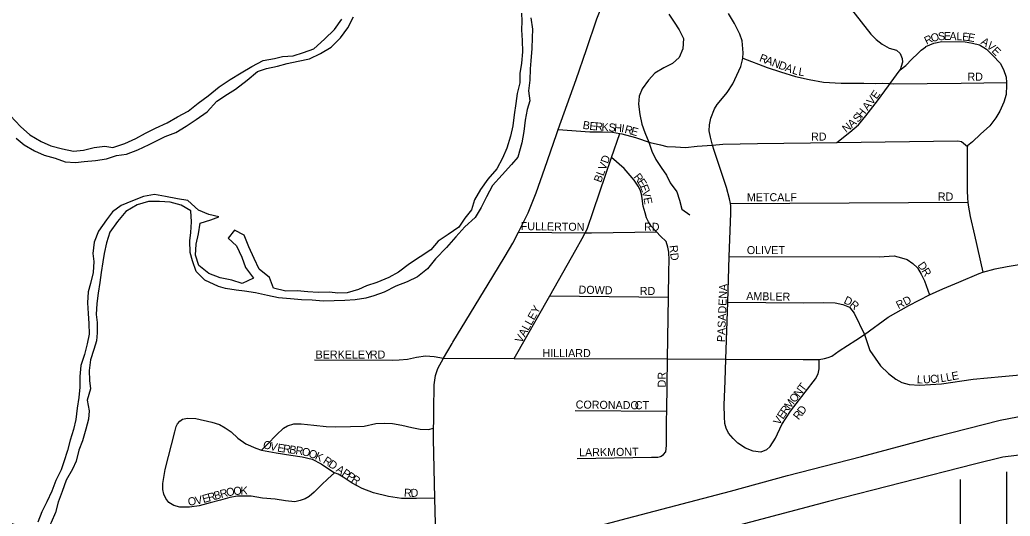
# Model space of a CAD drawing. Extents: x 1857828 to 2277390, y 930619 to 1324581.
# Drawn here: x 2077226 to 2083410, y 1233358 to 1236456 of the extents above; entities that cross this region are included whole.
import ezdxf

# ---------------------------------------------------------------- set-up
doc = ezdxf.new("R2010")
doc.units = 0
for name, color, linetype in [('GM_X_City_Street', 7, 'Continuous'), ('GM_X_City_Street_Text', 7, 'Continuous'), ('GM_X_Interstate_Route', 7, 'Continuous'), ('GM_X_Major_River', 7, 'Continuous'), ('GM_X_Minor_River', 7, 'Continuous'), ('GM_X_State_Route', 7, 'Continuous')]:
    doc.layers.add(name, color=color, linetype=linetype)

msp = doc.modelspace()

# ---------------------------------------------------------------- linework, layer by layer
at = {"layer": 'GM_X_City_Street'}
for points in [[(2079897.9, 1234389.3), (2079925.3, 1234435.4), (2079930.8, 1234444.6), (2080180.1, 1234853.3), (2080255.8, 1234980.1), (2080303.7, 1235062.7), (2080340, 1235130.6), (2080359.5, 1235167.3), (2080399.3, 1235251.8), (2080451, 1235376.5), (2080504.5, 1235529.4), (2080577.9, 1235740.5), (2080588.5, 1235770.5), (2080698.9, 1236082.3), (2080764.3, 1236271.3), (2080829.8, 1236462.4), (2080865.5, 1236554.9), (2080873.4, 1236581), (2080879.8, 1236598.2)], [(2081887.4, 1233772.1), (2081853.5, 1233757.6), (2081805.3, 1233762.9), (2081756.8, 1233782.2), (2081710.2, 1233813.6), (2081679.6, 1233843.3), (2081651, 1233877), (2081636.6, 1233906.8), (2081628.1, 1233936.8), (2081625.5, 1233978.8), (2081624.4, 1234051), (2081630.2, 1234203.4), (2081634.7, 1234338.1), (2081646.6, 1234693.6), (2081656.1, 1234978.2), (2081665.1, 1235246.4), (2081666.3, 1235294.5), (2081663.3, 1235310.2), (2081657.7, 1235338.5), (2081638.6, 1235408.4), (2081560.9, 1235639.8), (2081552.2, 1235674.1), (2081539.6, 1235723.7), (2081531, 1235763.7), (2081532.5, 1235799.8), (2081539.9, 1235842), (2081563.1, 1235900.4), (2081580.8, 1235926.8), (2081602.4, 1235955.1), (2081641.9, 1236001.8), (2081677.2, 1236056.5), (2081727.8, 1236165.4), (2081739.3, 1236205.7), (2081740.1, 1236216.2), (2081742.7, 1236249.8), (2081735.5, 1236323.9), (2081720.9, 1236365.8), (2081687.8, 1236433.5), (2081650.7, 1236495.1)], [(2082419.2, 1236520.1), (2082539.9, 1236365.5), (2082572.4, 1236333.9), (2082611, 1236304.4), (2082653.5, 1236278.9), (2082699.9, 1236265.6), (2082722.3, 1236245.8), (2082734.8, 1236213.9), (2082737.1, 1236191.9), (2082723.8, 1236143.6)], [(2082882.3, 1236286.2), (2082884.2, 1236290.2), (2082934.1, 1236311), (2082982.2, 1236319.7), (2083128.7, 1236317.8), (2083175, 1236310.5), (2083219.3, 1236299.1), (2083261.8, 1236273.6), (2083302.6, 1236234.1), (2083347.5, 1236184.6), (2083368.1, 1236144.8), (2083384.9, 1236097), (2083386.7, 1236064.7), (2083387.6, 1236048.9), (2083384.4, 1235988.7), (2083371.1, 1235942.4), (2083345.8, 1235885.9), (2083320.4, 1235843.5), (2083282.9, 1235794.8), (2083225.5, 1235741.9), (2083174, 1235695), (2083144.3, 1235668.5), (2083142.7, 1235665.3), (2083140.4, 1235660.5), (2083140.8, 1235628.4), (2083140.4, 1235389.8), (2083143, 1235341.8), (2083145.7, 1235317.9), (2083147.7, 1235299.7), (2083160.8, 1235227.7), (2083186.6, 1235111.8), (2083239.6, 1234880)], [(2082327, 1235690.1), (2082408.3, 1235754.2), (2082463.8, 1235801.1), (2082509.2, 1235855.9), (2082582.1, 1235951.1), (2082651, 1236044.3), (2082660.7, 1236057.6), (2082723.8, 1236143.6), (2082757.5, 1236170.2), (2082795.1, 1236210.8), (2082832.7, 1236245.4), (2082854.5, 1236265.8), (2082882.3, 1236286.2)], [(2081740.1, 1236216.2), (2081892.5, 1236157.8), (2081975.2, 1236130.9), (2082070, 1236102.2), (2082154.6, 1236083.3), (2082245.2, 1236066.6), (2082353.6, 1236060.1), (2082496.2, 1236060.2), (2082568.4, 1236059.2), (2082615.7, 1236059.5), (2082660.7, 1236057.6), (2082678.9, 1236056.8), (2083104.4, 1236060.9), (2083386.7, 1236064.7)], [(2080313.2, 1234342.4), (2080535.3, 1234732.8), (2080698.8, 1235020), (2080737.9, 1235090.7), (2080756.8, 1235126.1), (2080769.2, 1235149.3), (2080807.6, 1235266.2), (2080920.7, 1235597), (2080971.8, 1235746.4)], [(2080588.5, 1235770.5), (2080784.4, 1235757), (2080864.7, 1235756.1), (2080926.9, 1235755), (2080971.8, 1235746.4), (2080985.3, 1235743.8), (2081069.9, 1235721), (2081162.7, 1235690.2), (2081227.2, 1235675.1), (2081265.4, 1235665.6), (2081319.7, 1235662.4), (2081382, 1235659.3), (2081456.1, 1235666.4), (2081548.4, 1235673.7), (2081552.2, 1235674.1), (2081616.5, 1235680.7), (2081831.2, 1235683.8), (2082327, 1235690.1), (2083083.6, 1235699.7), (2083105.7, 1235696.1), (2083142.7, 1235665.3)], [(2081270.6, 1234339.3), (2081276.5, 1234725.4), (2081278.9, 1234886), (2081279.9, 1234956.2), (2081279.1, 1235006.3), (2081272.7, 1235036.2), (2081262.1, 1235072.2), (2081225.5, 1235105.8), (2081201.4, 1235131.6), (2081168.4, 1235167.1), (2081151.9, 1235194.9), (2081139.5, 1235220.8), (2081131, 1235250.7), (2081118.4, 1235292.7), (2081111.7, 1235340.7), (2081107.2, 1235366.7), (2081098.8, 1235394.6), (2081086.4, 1235418.5), (2081061.8, 1235454.2), (2081000.5, 1235527.5), (2080920.7, 1235597)], [(2081663.3, 1235310.2), (2083145.7, 1235317.9)], [(2080340, 1235130.6), (2080756.8, 1235126.1), (2080795.6, 1235125.6), (2081201.4, 1235131.6)], [(2079870.9, 1234343.9), (2080313.2, 1234342.4), (2081270.6, 1234339.3), (2081634.7, 1234338.1), (2082117.6, 1234336.5), (2082173.2, 1234336.4), (2082218, 1234336.7), (2082250.2, 1234341.2), (2082274.3, 1234347.3), (2082296.3, 1234357.4), (2082342.4, 1234389.8), (2082446.6, 1234456.5), (2082500.3, 1234492.6), (2082648.2, 1234601), (2082776.4, 1234673.6), (2082905.3, 1234740.1), (2082988.8, 1234776.6), (2083089, 1234819), (2083217.3, 1234873.5), (2083239.6, 1234880), (2083315.6, 1234902), (2083391.8, 1234916.2), (2083542.3, 1234940.8)], [(2081656.1, 1234978.2), (2082592.4, 1234977), (2082684.6, 1234982.3), (2082731, 1234971), (2082767.3, 1234959.5), (2082801.7, 1234935.9), (2082830.3, 1234908.3), (2082854.9, 1234868.5), (2082875.6, 1234826.7), (2082905.3, 1234740.1)], [(2080535.3, 1234732.8), (2081276.5, 1234725.4)], [(2081646.6, 1234693.6), (2082120.9, 1234689.6), (2082245.3, 1234691.4), (2082317.6, 1234688.4), (2082365.9, 1234679.1), (2082406.3, 1234661.6), (2082434.9, 1234625.9), (2082500.3, 1234492.6)], [(2082500.3, 1234492.6), (2082532.7, 1234392.8), (2082600.4, 1234295.5), (2082649.2, 1234248.1), (2082695.9, 1234212.7), (2082732.4, 1234193.2), (2082778.7, 1234179.8), (2082843, 1234174.7), (2082981.4, 1234184.7), (2083179.7, 1234213.6), (2083358.1, 1234230.2), (2083841.2, 1234273.2)], [(2079866.6, 1228845.3), (2079865.6, 1228951.7), (2079861.6, 1229400.3), (2079858.1, 1229779.9), (2079855.3, 1230090.4), (2079852.2, 1230439.1), (2079848.9, 1230797.9), (2079846.1, 1231114.6), (2079843, 1231451.3), (2079836.9, 1232127.8), (2079830.7, 1232805.2), (2079827.6, 1233070.1), (2079817.9, 1233469.8), (2079809, 1233839.7), (2079809.9, 1233907.1), (2079810.5, 1233950.2), (2079811.9, 1234064.6), (2079813.7, 1234132.9), (2079813.4, 1234177), (2079817.3, 1234207.1), (2079821.2, 1234235.3), (2079837.1, 1234279.5), (2079870.9, 1234343.9), (2079897.9, 1234389.3)], [(2079066.9, 1234333.1), (2079550.7, 1234332), (2079594.9, 1234333.8), (2079647, 1234337.4), (2079703, 1234350.2), (2079759.8, 1234358), (2079813.3, 1234353.8), (2079870.9, 1234343.9)], [(2081226, 1233731), (2081226.1, 1233731), (2081231.6, 1233732.6), (2081245.5, 1233742.8), (2081259.3, 1233759.1), (2081264.8, 1233799.2), (2081264.4, 1233959.6), (2081265.3, 1234013.6), (2081270.6, 1234339.3)], [(2081887.4, 1233772.1), (2081911.2, 1233792.5), (2081944.6, 1233845.1), (2081983.5, 1233929.8), (2082038.5, 1234012.8), (2082129.1, 1234132.4), (2082194.1, 1234215.5), (2082211.7, 1234245.8), (2082217.2, 1234278), (2082218, 1234336.7)], [(2080693.5, 1234017.6), (2081265.3, 1234013.6)], [(2079817.9, 1233469.8), (2079703.9, 1233468.2), (2079609.5, 1233468.8), (2079529.1, 1233479.7), (2079434.4, 1233504.4), (2079363.7, 1233531.5), (2079301, 1233564.6), (2079244.3, 1233601.9), (2079213.9, 1233619.5), (2079191.3, 1233629.1), (2079150.1, 1233590.5), (2079110.5, 1233553.9), (2079065, 1233507.1), (2079033.2, 1233480.6), (2079007.4, 1233466.2), (2078977.4, 1233455.7), (2078943.4, 1233447.2), (2078885.1, 1233454.4), (2078820.7, 1233463.5), (2078742.3, 1233470.4), (2078669.9, 1233483.4), (2078629.7, 1233482.8), (2078585.6, 1233482.2), (2078537.5, 1233473.5), (2078479.5, 1233458.6), (2078415.6, 1233441.7), (2078345.6, 1233422.6), (2078285.5, 1233413.8), (2078225.2, 1233414.9), (2078187, 1233424.4), (2078156.6, 1233444), (2078138.2, 1233467.8), (2078125.7, 1233495.7), (2078119.3, 1233523.6), (2078118.7, 1233561.7), (2078133.5, 1233650.1), (2078194.3, 1233883.6), (2078201.8, 1233917.7), (2078211.6, 1233933.9), (2078225.4, 1233950.2), (2078241.3, 1233962.4), (2078273.3, 1233968.9), (2078325.5, 1233967.6), (2078424.2, 1233945), (2078472.6, 1233929.7), (2078509, 1233910.1), (2078545.5, 1233884.6), (2078588.3, 1233845.1), (2078637, 1233809.7), (2078699.6, 1233782.5), (2078735.9, 1233769), (2078773.5, 1233807.7), (2078828.9, 1233864.6), (2078872.4, 1233907.3), (2078898.3, 1233921.7), (2078936.3, 1233934.3), (2078982.4, 1233934.9), (2079062.8, 1233926.1), (2079139.2, 1233917.2), (2079199.5, 1233916), (2079291.8, 1233917.3), (2079376.1, 1233920.5), (2079448.1, 1233935.6), (2079502.3, 1233938.4), (2079552.5, 1233937.1), (2079610.9, 1233925.9), (2079673.3, 1233910.8), (2079725.6, 1233901.5), (2079777.9, 1233898.2), (2079809.9, 1233907.1)], [(2078735.9, 1233769), (2078826.5, 1233752.3), (2078919, 1233739.6), (2078989.5, 1233728.6), (2079051.9, 1233713.4), (2079108.5, 1233684.1), (2079191.3, 1233629.1)], [(2080705.9, 1233717.1), (2081169.5, 1233725.7), (2081209.6, 1233726.3), (2081226, 1233731)], [(2083391.3, 1230193.9), (2083390, 1232088.7), (2083389.2, 1233218.5), (2083388.9, 1233635.3)], [(2083095.9, 1232215.9), (2083095.9, 1232215.9), (2083099.3, 1233223.6), (2083100.6, 1233587)]]:
    msp.add_lwpolyline(points, dxfattribs=at)
at = {"layer": 'GM_X_Interstate_Route'}
msp.add_lwpolyline([(2077164.6, 1233316.2), (2077263.6, 1233283.8), (2077519.2, 1233208.4), (2077722.6, 1233158.2), (2078085.4, 1233086.9), (2078242, 1233065.7), (2078453.6, 1233041.1), (2078662.3, 1233023.8), (2078873.8, 1233017.5), (2079033, 1233014.6), (2079137.4, 1233015), (2079348.8, 1233023.3), (2079612.2, 1233042.7), (2079827.6, 1233070.1), (2079925.1, 1233084.2), (2080130.8, 1233125.2), (2080440.8, 1233192.2), (2081020.6, 1233345.9), (2081663.9, 1233515), (2082020.4, 1233611.4), (2082481.2, 1233730.1), (2082939.2, 1233852.6), (2083347.8, 1233956.6), (2083553.5, 1233997.6)], dxfattribs=at)
at = {"layer": 'GM_X_Major_River'}
for points in [[(2080359.1, 1236497.8), (2080361.3, 1236447.6), (2080359.5, 1236393.3), (2080363.8, 1236327), (2080364.1, 1236256.7), (2080358.3, 1236186.3), (2080348.6, 1236120), (2080348.8, 1236061.7), (2080331, 1235995.3)], [(2077167.7, 1235856.3), (2077230.2, 1235790.2), (2077288.7, 1235738.2), (2077359.1, 1235696.2), (2077419.5, 1235670.3), (2077491.9, 1235650.4), (2077562.2, 1235636.6), (2077624.5, 1235642.8), (2077690.7, 1235659.1), (2077757, 1235667.4), (2077807.2, 1235659.5), (2077881.4, 1235683.8), (2077949.6, 1235714.2), (2078011.8, 1235748.6), (2078073.9, 1235778.9), (2078146.1, 1235813.3), (2078210.2, 1235849.7), (2078276.4, 1235886.1), (2078340.5, 1235934.6), (2078402.6, 1235981), (2078470.7, 1236037.5), (2078538.8, 1236083.9), (2078608.9, 1236124.3), (2078675.1, 1236164.8), (2078745.2, 1236201.1), (2078815.5, 1236213.4), (2078865.7, 1236227.7), (2078933.9, 1236231.9), (2078998.1, 1236252.2), (2079062.3, 1236274.5), (2079128.4, 1236335), (2079190.4, 1236395.5), (2079236.4, 1236460)], [(2077202.4, 1235717.8), (2077252.7, 1235675.8), (2077317.2, 1235637.8), (2077377.5, 1235611.9), (2077445.9, 1235592), (2077510.3, 1235570.1), (2077574.6, 1235564.3), (2077628.8, 1235572.5), (2077699.1, 1235576.8), (2077767.3, 1235589), (2077829.5, 1235609.3), (2077891.8, 1235617.6), (2077962, 1235643.9), (2078034.1, 1235678.3), (2078134.4, 1235726.9), (2078200.6, 1235753.2), (2078264.7, 1235791.6), (2078326.8, 1235834), (2078394.9, 1235882.5), (2078456.9, 1235949), (2078523.1, 1235991.4), (2078573.2, 1236023.7), (2078645.3, 1236080.2), (2078709.3, 1236132.7), (2078765.5, 1236153), (2078835.8, 1236167.3), (2078896, 1236183.6), (2078964.2, 1236197.8), (2079034.4, 1236212.1), (2079104.6, 1236246.5), (2079170.8, 1236284.9), (2079228.8, 1236343.4), (2079274.8, 1236405.9), (2079310.6, 1236474.3)], [(2080417.5, 1236467.9), (2080427.8, 1236397.6), (2080426, 1236343.3), (2080422.3, 1236277), (2080416.5, 1236200.6), (2080412.7, 1236150.3), (2080411, 1236080), (2080403.2, 1236011.7), (2080411.5, 1235949.4), (2080393.6, 1235897.1), (2080381.8, 1235828.7), (2080374.1, 1235758.3), (2080360.3, 1235688), (2080336.4, 1235598.3), (2080296.5, 1235553.1), (2080238.5, 1235488.6), (2080176.5, 1235422.1), (2080140.6, 1235351.6), (2080106.7, 1235285.2), (2080068.8, 1235222.8), (2080004.8, 1235164.3), (2079948.8, 1235101.8), (2079890.8, 1235035.3), (2079820.7, 1234964.7), (2079770.8, 1234902.3), (2079708.7, 1234851.8), (2079644.5, 1234821.5), (2079574.3, 1234793.1), (2079502.1, 1234756.7), (2079436, 1234732.4), (2079385.8, 1234718.1), (2079319.5, 1234707.9), (2079255.3, 1234703.6), (2079189, 1234701.4), (2079120.7, 1234699.2), (2079052.4, 1234707), (2078984.1, 1234708.8), (2078915.7, 1234714.6), (2078841.4, 1234720.4), (2078773, 1234734.2), (2078698.6, 1234752.1), (2078628.3, 1234761.9), (2078576, 1234767.7), (2078509.7, 1234779.6), (2078467.5, 1234791.5), (2078380.9, 1234831.4), (2078326.5, 1234885.5), (2078304.2, 1234951.7), (2078289.9, 1235003.9), (2078287.6, 1235076.3), (2078293.4, 1235128.5), (2078297.2, 1235194.9), (2078294.9, 1235263.2), (2078234.5, 1235299.2), (2078164.1, 1235317), (2078097.8, 1235322.8), (2078029.5, 1235322.6), (2077959.3, 1235300.3), (2077889.1, 1235259.8), (2077835.1, 1235197.4), (2077789.2, 1235130.9), (2077767.4, 1235064.5), (2077753.6, 1234998.1), (2077743.7, 1234945.9), (2077733.9, 1234879.5), (2077726.1, 1234817.2), (2077714.3, 1234750.8), (2077706.6, 1234684.5), (2077702.8, 1234616.1), (2077709, 1234565.9), (2077709.3, 1234501.6), (2077705.5, 1234451.4), (2077687.6, 1234399.1), (2077667.8, 1234334.7), (2077660, 1234266.3), (2077660.2, 1234204), (2077666.5, 1234151.8), (2077646.7, 1234081.4), (2077659, 1234015.1), (2077655.1, 1233962.9), (2077639.3, 1233900.5), (2077617.5, 1233828.1), (2077595.6, 1233769.8), (2077577.8, 1233701.4), (2077555.9, 1233651.1)], [(2080331, 1235995.3), (2080323.2, 1235933), (2080313.4, 1235862.6), (2080303.6, 1235794.3), (2080289.8, 1235729.9), (2080268, 1235655.5), (2080240.1, 1235593.1), (2080204.2, 1235526.7), (2080148.2, 1235462.2), (2080102.3, 1235397.7), (2080064.4, 1235331.3), (2080046.5, 1235270.9), (2080004.6, 1235218.6), (2079966.6, 1235162.2), (2079900.5, 1235115.7), (2079838.4, 1235075.3), (2079792.4, 1235020.9), (2079660.2, 1234932.1), (2079590, 1234881.6), (2079529.9, 1234847.2), (2079455.7, 1234816.8), (2079391.5, 1234794.5), (2079341.4, 1234772.2), (2079271.1, 1234751.9), (2079210.9, 1234749.7), (2079160.7, 1234755.6), (2079088.4, 1234753.3), (2079024.1, 1234757.1), (2078957.7, 1234765), (2078887.4, 1234762.7)], [(2078887.4, 1234762.7), (2078811, 1234780.6), (2078784.7, 1234846.8), (2078720.2, 1234898.8), (2078689.8, 1234967.1), (2078655.3, 1235039.3), (2078626.9, 1235111.5), (2078566.5, 1235143.5), (2078526.6, 1235093.1), (2078579, 1235045.1), (2078613.4, 1234974.8), (2078635.8, 1234910.6), (2078684.2, 1234844.4), (2078614.1, 1234810.1), (2078549.7, 1234831.9), (2078477.3, 1234845.8), (2078406.9, 1234871.7), (2078344.4, 1234921.7), (2078322.1, 1234985.9), (2078327.8, 1235056.3), (2078341.7, 1235120.7), (2078351.4, 1235187), (2078419.7, 1235207.3), (2078469.8, 1235225.6), (2078405.5, 1235241.4), (2078341.1, 1235267.4), (2078274.6, 1235327.4), (2078210.2, 1235339.3), (2078135.9, 1235353.1), (2078067.5, 1235364.9), (2077999.3, 1235352.6), (2077929, 1235326.3), (2077858.9, 1235295.9), (2077804.8, 1235257.6), (2077766.8, 1235207.2), (2077716.9, 1235136.7), (2077691, 1235068.3), (2077681.2, 1234997.9), (2077687.5, 1234947.7), (2077683.7, 1234879.3), (2077667.9, 1234811), (2077652, 1234758.7), (2077648.3, 1234690.3), (2077652.6, 1234622), (2077656.8, 1234559.7), (2077659.1, 1234493.4), (2077647.3, 1234433.1), (2077629.5, 1234366.7), (2077607.6, 1234298.3), (2077599.9, 1234230), (2077600.1, 1234163.6), (2077594.4, 1234099.3), (2077584.6, 1234031), (2077576.8, 1233960.6), (2077561, 1233898.2), (2077541.2, 1233831.9), (2077523.3, 1233767.5), (2077501.5, 1233697.1), (2077483.6, 1233646.8), (2077451.7, 1233580.4), (2077425.9, 1233514), (2077394, 1233447.5), (2077364.1, 1233385.1), (2077338.3, 1233320.8)], [(2077555.9, 1233651.1), (2077516, 1233582.6), (2077490.2, 1233512.2), (2077466.3, 1233445.8), (2077448.5, 1233381.4), (2077422.6, 1233319), (2077386.8, 1233248.6), (2077350.8, 1233184.1), (2077333, 1233117.8), (2077321.2, 1233049.4), (2077309.5, 1232979), (2077299.7, 1232910.7), (2077287.9, 1232834.3), (2077276.2, 1232761.9), (2077256.3, 1232691.5), (2077234.5, 1232625.1), (2077212.6, 1232574.8)]]:
    msp.add_lwpolyline(points, dxfattribs=at)
at = {"layer": 'GM_X_Minor_River'}
msp.add_lwpolyline([(2081279.3, 1236490.1), (2081312, 1236440.2), (2081342.7, 1236392.3), (2081369.5, 1236338.3), (2081366.3, 1236274), (2081342.8, 1236221.4), (2081301.1, 1236182.8), (2081247.1, 1236156.1), (2081191.3, 1236123.3), (2081151.6, 1236078.6), (2081112.1, 1236025.9), (2081092.5, 1235979.5), (2081089.1, 1235929.2), (2081097.9, 1235865), (2081110.7, 1235804.8), (2081129.4, 1235752.8), (2081154.3, 1235692.8), (2081173, 1235636.7), (2081197.8, 1235584.7), (2081230.5, 1235534.8), (2081263.2, 1235487), (2081287.9, 1235439), (2081328.8, 1235383.2), (2081345.5, 1235331.1), (2081360.2, 1235275), (2081408.8, 1235239.4)], dxfattribs=at)
at = {"layer": 'GM_X_State_Route'}
msp.add_lwpolyline([(2084489, 1233755.1), (2084373.7, 1233773.9), (2084284.6, 1233777.7), (2084152.6, 1233786.3), (2083636.3, 1233751.8), (2083449.5, 1233736.9), (2083363.2, 1233726.4), (2083186.5, 1233683.4), (2082275.3, 1233450.3), (2081229.7, 1233172.4), (2080017.5, 1232845.5), (2079830.7, 1232805.2), (2079714.3, 1232779.9), (2079463.3, 1232750.6), (2079188.1, 1232733.2), (2078808.1, 1232767.5), (2078351.7, 1232829.7), (2078144.6, 1232852.8), (2077983.8, 1232860.1), (2077833.2, 1232835.3), (2077413.6, 1232759), (2076690.1, 1232610.8)], dxfattribs=at)

# ---------------------------------------------------------------- texts
at = {"layer": 'GM_X_City_Street_Text'}
for s, rotation, p in [('R', 25.2399, (2082887.8, 1236299.4)), ('O', 16.21561, (2082921.7, 1236315.5)), ('S', 4.7591, (2082961.3, 1236327.3)), ('E', 359.34428, (2082995.2, 1236330.2)), ('A', 358.16366, (2083030.1, 1236329.8)), ('L', 358.20965, (2083074.1, 1236328.4)), ('E', 354.63738, (2083108.5, 1236327.4)), ('E', 350.16931, (2083142.5, 1236324.2)), ('A', 327.81386, (2083222.5, 1236308.1)), ('V', 319.28492, (2083258.1, 1236285.9)), ('R', 339.39847, (2081839.5, 1236198.5)), ('E', 315.19318, (2083290.8, 1236257.8)), ('A', 339.36723, (2081876.6, 1236184.6)), ('N', 339.39964, (2081917.8, 1236169.1)), ('D', 339.35953, (2081959, 1236153.6)), ('A', 339.39964, (2082000.2, 1236138.1)), ('L', 342.96861, (2082044.6, 1236121.5)), ('L', 350.90754, (2082085.6, 1236109.5)), ('RD', 0.00001, (2083143.1, 1236075.9)), ('V', 52.68374, (2082548.1, 1235920.8)), ('E', 54.36789, (2082575.7, 1235957.1)), ('A', 52.23098, (2082520.8, 1235885.7)), ('S', 48.52132, (2082459.5, 1235811.9)), ('H', 51.1368, (2082484.4, 1235840.2)), ('B', 350.48578, (2080738.1, 1235776.7)), ('E', 354.30067, (2080780.8, 1235769.7)), ('R', 356.11731, (2080817.6, 1235766.1)), ('K', 356.15317, (2080857.1, 1235763.4)), ('S', 356.17731, (2080901, 1235760.4)), ('H', 355.40516, (2080936, 1235758.1)), ('I', 350.07053, (2080978.6, 1235754.7)), ('R', 345.0154, (2080999.1, 1235751.2)), ('N', 38.72807, (2082385.4, 1235748.9)), ('A', 41.27321, (2082421.6, 1235778)), ('E', 344.0546, (2081037.2, 1235741)), ('RD', 0.00001, (2082166.3, 1235702.1)), ('BLVD', 70.14179, (2080855, 1235436.3)), ('R', 307.64708, (2081055.7, 1235474.6)), ('E', 303.15214, (2081079.3, 1235444)), ('E', 290.7159, (2081097.2, 1235417.1)), ('V', 283.50594, (2081109.2, 1235385.8)), ('METCALF', 0.00001, (2081765.9, 1235323.7)), ('RD', 0.00001, (2082958.3, 1235328.1)), ('E', 281.33137, (2081119.4, 1235343.5)), ('FULLERTON', 359.29305, (2080353.6, 1235143.3)), ('RD', 0.00001, (2081123.5, 1235138.9)), ('RD', 275.7106, (2081282.4, 1235047.1)), ('OLIVET', 0.00001, (2081765.9, 1234993.7)), ('D', 305.2176, (2082829.3, 1234924)), ('R', 301.19701, (2082854.2, 1234888.8)), ('DOWD', 358.66861, (2080714.5, 1234747.3)), ('RD', 0.00001, (2081097.1, 1234738.5)), ('PASADENA', 87.67966, (2081628.9, 1234443.5)), ('AMBLER', 359.01276, (2081761.6, 1234707.1)), ('D', 334.46147, (2082366.7, 1234689.2)), ('R', 318.98773, (2082403.5, 1234672.2)), ('RD', 26.57962, (2082712.4, 1234649)), ('VALLEY', 61.14573, (2080358.4, 1234434.4)), ('BERKELEY', 0.00001, (2079073.1, 1234341.9)), ('RD', 0.00001, (2079411.9, 1234341.9)), ('HILLIARD', 0.00001, (2080489.9, 1234350.7)), ('DR', 90, (2081259.3, 1234161.5)), ('E', 10.46155, (2083048.7, 1234205.8)), ('T', 52.38146, (2082119.3, 1234131.8)), ('L', 356.44582, (2082825.5, 1234188.1)), ('U', 3.31973, (2082867.2, 1234185.9)), ('C', 3.84167, (2082911.6, 1234188.5)), ('I', 5.17329, (2082952.4, 1234191.3)), ('L', 8.89094, (2082977.8, 1234193.7)), ('L', 10.41175, (2083014, 1234199.4)), ('N', 52.32781, (2082092.4, 1234097)), ('CORONADO', 359.27516, (2080696.8, 1234030.1)), ('CT', 0.00001, (2081066.3, 1234025.7)), ('M', 52.70019, (2082033.6, 1234020.2)), ('O', 52.36078, (2082065.5, 1234062.1)), ('E', 55.68849, (2081991.4, 1233959.3)), ('R', 54.86874, (2082011.1, 1233988.2)), ('R', 51.10879, (2082088.7, 1233955)), ('D', 52.98718, (2082114.7, 1233987.2)), ('V', 57.54053, (2081968, 1233922.5)), ('O', 346.09626, (2078741, 1233783.4)), ('V', 346.82285, (2078784.4, 1233772.7)), ('E', 351.24153, (2078831.4, 1233761.9)), ('R', 351.90555, (2078866.8, 1233756.4)), ('B', 351.92512, (2078906, 1233750.9)), ('R', 351.91111, (2078945.2, 1233745.3)), ('O', 346.36657, (2078983.1, 1233740)), ('O', 340.8533, (2079024.7, 1233730)), ('K', 334.90125, (2079065, 1233716.1)), ('LARKMONT', 0.72484, (2080718.6, 1233730.9)), ('R', 327.67034, (2079115.1, 1233692.1)), ('D', 326.62518, (2079148.4, 1233671.1)), ('A', 326.56561, (2079196.1, 1233639.6)), ('P', 326.55239, (2079232.9, 1233615.3)), ('P', 326.5552, (2079262.2, 1233595.9)), ('R', 326.56029, (2079291.6, 1233576.5)), ('B', 15.4533, (2078444.9, 1233459.2)), ('R', 15.4533, (2078483.1, 1233469.8)), ('O', 12.24434, (2078520.5, 1233480.1)), ('O', 4.85803, (2078561.8, 1233489.2)), ('K', 0.56835, (2078604.7, 1233492.9)), ('R', 357.425, (2079623.8, 1233480.1)), ('D', 0.8346, (2079666.5, 1233478.3)), ('O', 7.10061, (2078278.3, 1233423)), ('V', 12.42854, (2078327, 1233429.3)), ('E', 15.15327, (2078372.5, 1233439.4)), ('R', 15.4533, (2078406.7, 1233448.7))]:
    msp.add_text(s, height=50, rotation=rotation, dxfattribs=at).set_placement(p)

doc.saveas('drawing.dxf')
